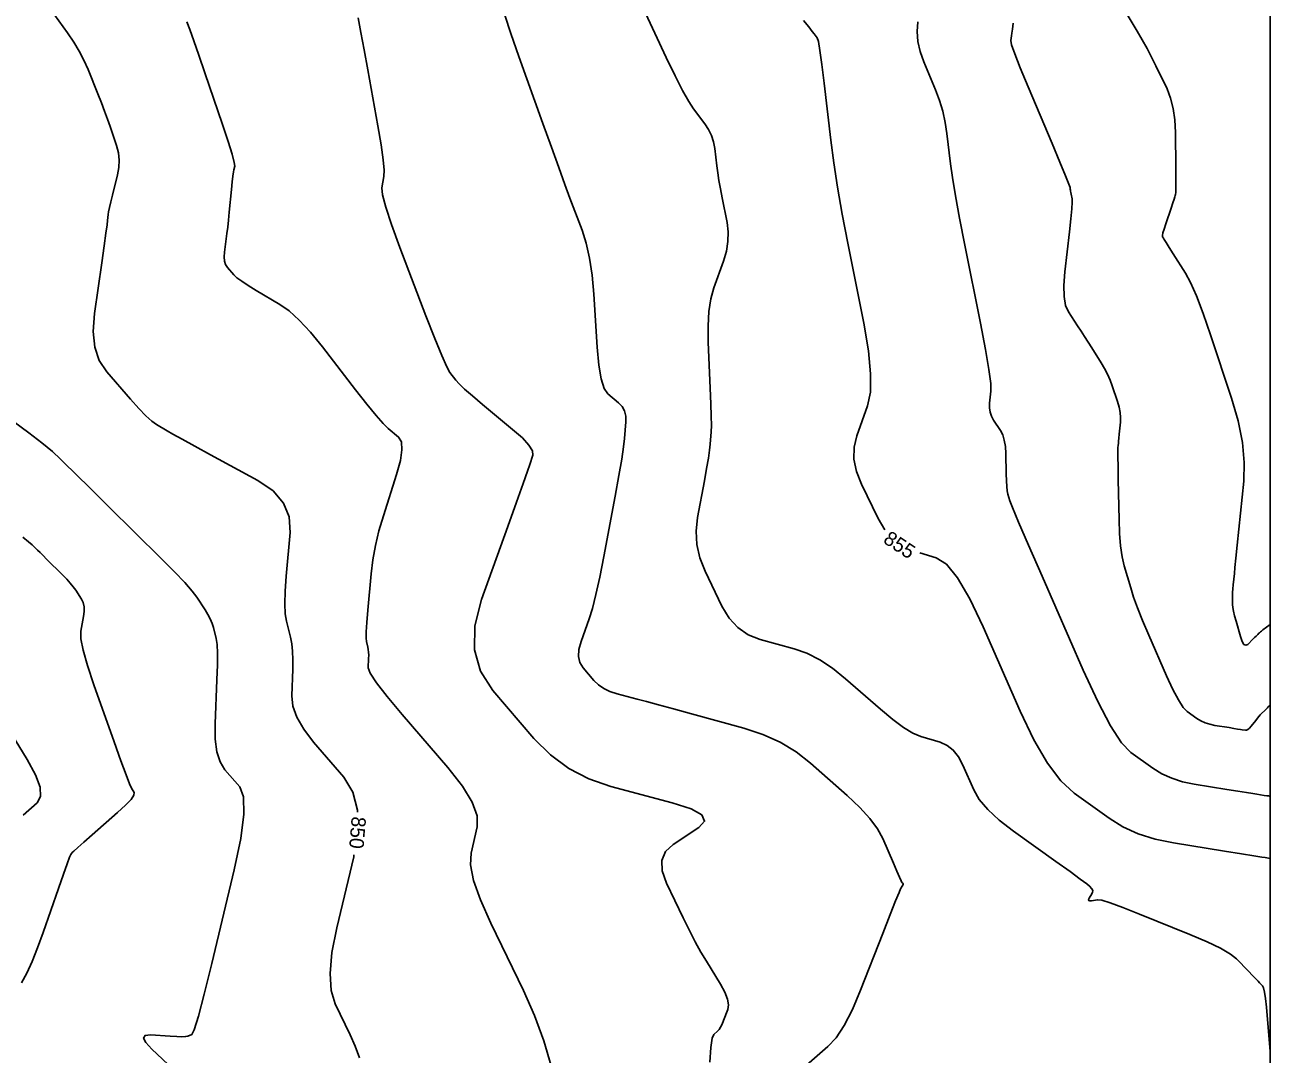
# Model space of a CAD drawing. Extents: x 2082232 to 2083549, y 592624 to 593832.
# Drawn here: x 2083488.5 to 2083549.1, y 593384 to 593434.1 of the extents above; entities that cross this region are included whole.
import ezdxf

# ---------------------------------------------------------------- set-up
doc = ezdxf.new("R2010")
doc.units = 0
for name, color, linetype in [('DT_X_Contour_Major', 7, 'Continuous'), ('DT_X_Contour_Minor', 7, 'Continuous'), ('DT_X_TIN_Hull', 7, 'Continuous')]:
    doc.layers.add(name, color=color, linetype=linetype)

msp = doc.modelspace()

# ---------------------------------------------------------------- linework, layer by layer
at = {"layer": 'DT_X_Contour_Major'}
for points in [[(2083489.701, 593434.894), (2083490.552, 593433.715), (2083490.854, 593433.272), (2083491.121, 593432.829), (2083491.352, 593432.384), (2083491.549, 593431.938), (2083492.028, 593430.747), (2083492.2, 593430.313), (2083492.356, 593429.903), (2083492.497, 593429.519), (2083492.622, 593429.16), (2083492.935, 593428.236), (2083493.026, 593427.887), (2083493.065, 593427.533), (2083493.051, 593427.173), (2083492.984, 593426.808), (2083492.736, 593425.827), (2083492.653, 593425.492), (2083492.591, 593425.222), (2083492.55, 593425.017), (2083492.529, 593424.877), (2083492.502, 593424.591), (2083492.476, 593424.381), (2083492.42, 593423.968), (2083492.333, 593423.35), (2083492.215, 593422.528), (2083491.861, 593420.064), (2083491.799, 593419.194), (2083491.878, 593418.429), (2083492.098, 593417.771), (2083492.46, 593417.219), (2083493.614, 593415.889), (2083494.017, 593415.438), (2083494.361, 593415.082), (2083494.647, 593414.823), (2083494.874, 593414.658), (2083495.401, 593414.348), (2083495.682, 593414.187), (2083496.128, 593413.94), (2083496.739, 593413.604), (2083497.516, 593413.181), (2083499.809, 593411.936), (2083500.552, 593411.428), (2083501.063, 593410.837), (2083501.34, 593410.164), (2083501.385, 593409.408), (2083501.193, 593407.282), (2083501.14, 593406.547), (2083501.123, 593405.939), (2083501.144, 593405.456), (2083501.201, 593405.099), (2083501.403, 593404.314), (2083501.467, 593403.996), (2083501.507, 593403.63), (2083501.523, 593403.217), (2083501.515, 593402.755), (2083501.461, 593401.461), (2083501.512, 593400.956), (2083501.706, 593400.412), (2083502.043, 593399.83), (2083502.523, 593399.208), (2083503.993, 593397.498), (2083504.436, 593396.775), (2083504.665, 593395.889), (2083504.666, 593395.802)], [(2083526.371, 593434.323), (2083526.621, 593434.01), (2083526.792, 593433.794), (2083526.885, 593433.675), (2083527.027, 593433.485), (2083527.089, 593433.293), (2083527.167, 593432.859), (2083527.262, 593432.183), (2083527.374, 593431.265), (2083527.695, 593428.495), (2083527.836, 593427.403), (2083528.021, 593426.205), (2083528.248, 593424.902), (2083528.518, 593423.493), (2083529.296, 593419.594), (2083529.527, 593418.246), (2083529.635, 593417.127), (2083529.622, 593416.236), (2083529.486, 593415.574), (2083528.962, 593414.113), (2083528.828, 593413.555), (2083528.821, 593412.977), (2083528.94, 593412.379), (2083529.185, 593411.761), (2083530.006, 593410.086), (2083530.323, 593409.539)], [(2083532.028, 593408.413), (2083532.823, 593408.178), (2083533.32, 593407.863), (2083533.867, 593407.198), (2083534.465, 593406.184), (2083535.114, 593404.819), (2083536.911, 593400.714), (2083537.58, 593399.31), (2083538.241, 593398.177), (2083538.892, 593397.315), (2083539.534, 593396.723), (2083541.234, 593395.507), (2083541.908, 593395.09), (2083542.656, 593394.749), (2083543.478, 593394.485), (2083544.374, 593394.298), (2083546.861, 593393.901), (2083547.683, 593393.77), (2083548.285, 593393.674), (2083548.668, 593393.613), (2083548.83, 593393.588), (2083549.073, 593393.549)], [(2083504.492, 593393.717), (2083504.477, 593393.627), (2083503.653, 593390.175), (2083503.416, 593388.972), (2083503.325, 593387.953), (2083503.379, 593387.116), (2083503.578, 593386.463), (2083504.303, 593384.965), (2083504.553, 593384.403), (2083504.759, 593383.843)]]:
    msp.add_lwpolyline(points, dxfattribs=at)
at = {"layer": 'DT_X_Contour_Minor'}
for points in [[(2083518.463, 593435.126), (2083519.691, 593432.522), (2083520.119, 593431.633), (2083520.484, 593430.92), (2083520.784, 593430.382), (2083521.021, 593430.021), (2083521.567, 593429.29), (2083521.751, 593429.011), (2083521.893, 593428.719), (2083521.993, 593428.416), (2083522.051, 593428.101), (2083522.15, 593427.244), (2083522.194, 593426.907), (2083522.251, 593426.537), (2083522.321, 593426.134), (2083522.404, 593425.699), (2083522.645, 593424.494), (2083522.702, 593424.037), (2083522.692, 593423.572), (2083522.617, 593423.097), (2083522.475, 593422.614), (2083522.008, 593421.312), (2083521.859, 593420.781), (2083521.763, 593420.162), (2083521.721, 593419.457), (2083521.732, 593418.664), (2083521.831, 593416.435), (2083521.862, 593415.675), (2083521.879, 593415.068), (2083521.882, 593414.612), (2083521.871, 593414.308), (2083521.825, 593413.702), (2083521.794, 593413.419), (2083521.737, 593413.027), (2083521.652, 593412.526), (2083521.541, 593411.914), (2083521.208, 593410.137), (2083521.137, 593409.474), (2083521.175, 593408.818), (2083521.321, 593408.168), (2083521.576, 593407.526), (2083522.4, 593405.821), (2083522.748, 593405.241), (2083523.174, 593404.778), (2083523.677, 593404.432), (2083524.258, 593404.203), (2083525.91, 593403.751), (2083526.531, 593403.532), (2083527.156, 593403.216), (2083527.785, 593402.803), (2083528.417, 593402.293), (2083530.107, 593400.802), (2083530.706, 593400.3), (2083531.235, 593399.911), (2083531.693, 593399.636), (2083532.081, 593399.475), (2083533.022, 593399.196), (2083533.355, 593399.048), (2083533.65, 593398.814), (2083533.905, 593398.493), (2083534.122, 593398.085), (2083534.649, 593396.882), (2083534.918, 593396.418), (2083535.332, 593395.929), (2083535.89, 593395.414), (2083536.591, 593394.873), (2083538.654, 593393.397), (2083539.337, 593392.907), (2083539.837, 593392.544), (2083540.154, 593392.307), (2083540.288, 593392.197), (2083540.403, 593392.073), (2083540.435, 593392.022), (2083540.444, 593391.963), (2083540.43, 593391.896), (2083540.394, 593391.82), (2083540.266, 593391.608), (2083540.238, 593391.541), (2083540.248, 593391.498), (2083540.297, 593391.48), (2083540.385, 593391.487), (2083540.671, 593391.537), (2083540.88, 593391.507), (2083541.292, 593391.379), (2083541.906, 593391.154), (2083542.723, 593390.832), (2083545.174, 593389.842), (2083546.004, 593389.489), (2083546.66, 593389.173), (2083547.139, 593388.894), (2083547.443, 593388.652), (2083548.019, 593388.057), (2083548.215, 593387.855), (2083548.37, 593387.694), (2083548.485, 593387.576), (2083548.559, 593387.499), (2083548.703, 593387.35), (2083548.755, 593387.243), (2083548.804, 593387.035), (2083548.849, 593386.725), (2083548.89, 593386.313), (2083549.073, 593384.154)], [(2083541.918, 593434.936), (2083542.6, 593433.801), (2083542.85, 593433.376), (2083543.085, 593432.952), (2083543.308, 593432.53), (2083543.516, 593432.109), (2083544.056, 593430.989), (2083544.233, 593430.542), (2083544.361, 593430.04), (2083544.439, 593429.483), (2083544.468, 593428.871), (2083544.478, 593427.168), (2083544.48, 593426.607), (2083544.48, 593426.2), (2083544.478, 593425.949), (2083544.472, 593425.852), (2083544.455, 593425.801), (2083544.438, 593425.748), (2083544.398, 593425.629), (2083544.336, 593425.443), (2083544.251, 593425.19), (2083543.996, 593424.426), (2083543.914, 593424.172), (2083543.861, 593423.983), (2083543.835, 593423.859), (2083543.838, 593423.8), (2083543.883, 593423.73), (2083543.925, 593423.662), (2083544.02, 593423.513), (2083544.166, 593423.282), (2083544.364, 593422.97), (2083544.962, 593422.027), (2083545.206, 593421.574), (2083545.49, 593420.922), (2083545.813, 593420.07), (2083546.176, 593419.019), (2083547.197, 593415.95), (2083547.521, 593414.833), (2083547.727, 593413.787), (2083547.816, 593412.81), (2083547.787, 593411.902), (2083547.553, 593409.574), (2083547.473, 593408.784), (2083547.41, 593408.16), (2083547.364, 593407.704), (2083547.335, 593407.414), (2083547.28, 593406.862), (2083547.262, 593406.666), (2083547.25, 593406.493), (2083547.243, 593406.341), (2083547.242, 593406.212), (2083547.248, 593405.897), (2083547.26, 593405.758), (2083547.292, 593405.578), (2083547.344, 593405.357), (2083547.415, 593405.095), (2083547.631, 593404.341), (2083547.714, 593404.105), (2083547.8, 593403.963), (2083547.889, 593403.916), (2083547.982, 593403.962), (2083548.235, 593404.211), (2083548.321, 593404.295), (2083548.388, 593404.362), (2083548.438, 593404.411), (2083548.47, 593404.443), (2083548.531, 593404.503), (2083548.561, 593404.53), (2083548.603, 593404.565), (2083548.658, 593404.61), (2083548.726, 593404.663), (2083549.073, 593404.933)], [(2083496.355, 593434.26), (2083496.5, 593433.879), (2083496.695, 593433.338), (2083496.94, 593432.636), (2083497.235, 593431.774), (2083498.086, 593429.259), (2083498.364, 593428.426), (2083498.557, 593427.811), (2083498.666, 593427.416), (2083498.691, 593427.239), (2083498.646, 593427.06), (2083498.626, 593426.95), (2083498.6, 593426.753), (2083498.569, 593426.47), (2083498.532, 593426.101), (2083498.425, 593425), (2083498.386, 593424.608), (2083498.348, 593424.26), (2083498.311, 593423.954), (2083498.276, 593423.691), (2083498.183, 593423.046), (2083498.167, 593422.818), (2083498.188, 593422.618), (2083498.245, 593422.445), (2083498.34, 593422.301), (2083498.642, 593421.953), (2083498.795, 593421.807), (2083499.027, 593421.63), (2083499.339, 593421.422), (2083499.73, 593421.184), (2083500.88, 593420.507), (2083501.333, 593420.187), (2083501.829, 593419.735), (2083502.369, 593419.151), (2083502.952, 593418.435), (2083504.566, 593416.349), (2083505.119, 593415.645), (2083505.569, 593415.097), (2083505.914, 593414.705), (2083506.156, 593414.47), (2083506.663, 593414.05), (2083506.799, 593413.818), (2083506.828, 593413.437), (2083506.749, 593412.908), (2083506.562, 593412.231), (2083505.921, 593410.225), (2083505.703, 593409.485), (2083505.531, 593408.766), (2083505.403, 593408.069), (2083505.321, 593407.395), (2083505.161, 593405.626), (2083505.112, 593405.033), (2083505.085, 593404.58), (2083505.079, 593404.267), (2083505.095, 593404.095), (2083505.165, 593403.821), (2083505.187, 593403.711), (2083505.201, 593403.583), (2083505.207, 593403.439), (2083505.204, 593403.278), (2083505.185, 593402.827), (2083505.283, 593402.558), (2083505.591, 593402.089), (2083506.109, 593401.42), (2083506.836, 593400.552), (2083509.056, 593397.969), (2083509.77, 593397.062), (2083510.247, 593396.278), (2083510.488, 593395.616), (2083510.493, 593395.077), (2083510.189, 593393.805), (2083510.163, 593393.233), (2083510.315, 593392.475), (2083510.643, 593391.528), (2083511.149, 593390.394), (2083512.733, 593387.12), (2083513.279, 593385.894), (2083513.729, 593384.669), (2083514.083, 593383.446)], [(2083504.688, 593434.452), (2083504.832, 593433.734), (2083504.992, 593432.893), (2083505.167, 593431.928), (2083505.657, 593429.189), (2083505.813, 593428.265), (2083505.914, 593427.546), (2083505.96, 593427.032), (2083505.951, 593426.723), (2083505.854, 593426.173), (2083505.881, 593425.837), (2083506.036, 593425.242), (2083506.319, 593424.387), (2083506.73, 593423.272), (2083507.995, 593419.954), (2083508.423, 593418.848), (2083508.76, 593418.019), (2083509.005, 593417.466), (2083509.157, 593417.19), (2083509.442, 593416.822), (2083509.604, 593416.644), (2083509.876, 593416.388), (2083510.258, 593416.052), (2083510.751, 593415.638), (2083512.211, 593414.426), (2083512.684, 593414.007), (2083513.005, 593413.659), (2083513.176, 593413.381), (2083513.196, 593413.173), (2083513.049, 593412.714), (2083512.941, 593412.396), (2083512.727, 593411.788), (2083512.406, 593410.889), (2083511.979, 593409.699), (2083510.698, 593406.139), (2083510.372, 593404.862), (2083510.354, 593403.7), (2083510.645, 593402.652), (2083511.243, 593401.719), (2083513.251, 593399.386), (2083514.05, 593398.583), (2083514.94, 593397.925), (2083515.922, 593397.412), (2083516.995, 593397.045), (2083519.979, 593396.257), (2083520.9, 593395.96), (2083521.423, 593395.66), (2083521.549, 593395.356), (2083521.278, 593395.049), (2083520.025, 593394.226), (2083519.652, 593393.876), (2083519.473, 593393.446), (2083519.488, 593392.934), (2083519.697, 593392.34), (2083520.514, 593390.65), (2083520.814, 593390.043), (2083521.101, 593389.49), (2083521.377, 593388.99), (2083521.641, 593388.544), (2083522.327, 593387.426), (2083522.542, 593387.035), (2083522.674, 593386.698), (2083522.722, 593386.417), (2083522.687, 593386.191), (2083522.481, 593385.662), (2083522.404, 593385.481), (2083522.329, 593385.334), (2083522.256, 593385.221), (2083522.185, 593385.143), (2083521.997, 593384.981), (2083521.929, 593384.791), (2083521.864, 593384.34), (2083521.803, 593383.629)], [(2083511.825, 593434.577), (2083512.127, 593433.685), (2083512.52, 593432.57), (2083513.687, 593429.304), (2083514.098, 593428.159), (2083514.454, 593427.173), (2083514.756, 593426.346), (2083515.003, 593425.68), (2083515.591, 593424.114), (2083515.792, 593423.479), (2083515.953, 593422.749), (2083516.075, 593421.923), (2083516.158, 593421.002), (2083516.326, 593418.418), (2083516.406, 593417.55), (2083516.519, 593416.883), (2083516.666, 593416.418), (2083516.846, 593416.155), (2083517.371, 593415.721), (2083517.54, 593415.54), (2083517.655, 593415.325), (2083517.714, 593415.075), (2083517.719, 593414.79), (2083517.657, 593413.984), (2083517.611, 593413.582), (2083517.519, 593412.981), (2083517.382, 593412.179), (2083517.198, 593411.178), (2083516.648, 593408.242), (2083516.449, 593407.226), (2083516.264, 593406.383), (2083516.094, 593405.712), (2083515.938, 593405.212), (2083515.541, 593404.108), (2083515.435, 593403.717), (2083515.416, 593403.373), (2083515.484, 593403.074), (2083515.638, 593402.821), (2083516.165, 593402.209), (2083516.384, 593401.995), (2083516.646, 593401.815), (2083516.95, 593401.669), (2083517.297, 593401.555), (2083518.279, 593401.295), (2083518.721, 593401.178), (2083519.309, 593401.019), (2083520.042, 593400.819), (2083520.922, 593400.579), (2083523.463, 593399.883), (2083524.381, 593399.58), (2083525.228, 593399.195), (2083526.004, 593398.728), (2083526.71, 593398.178), (2083528.497, 593396.602), (2083529.107, 593396.028), (2083529.599, 593395.49), (2083529.971, 593394.987), (2083530.224, 593394.518), (2083530.74, 593393.316), (2083530.912, 593392.92), (2083531.039, 593392.632), (2083531.121, 593392.452), (2083531.159, 593392.381), (2083531.2, 593392.336), (2083531.21, 593392.315), (2083531.209, 593392.286), (2083531.196, 593392.248), (2083531.171, 593392.202), (2083531.091, 593392.068), (2083531.014, 593391.895), (2083530.844, 593391.475), (2083530.58, 593390.81), (2083530.224, 593389.898), (2083529.148, 593387.138), (2083528.746, 593386.191), (2083528.347, 593385.417), (2083527.951, 593384.817), (2083527.557, 593384.392), (2083526.511, 593383.49)], [(2083531.932, 593434.263), (2083531.895, 593433.788), (2083531.931, 593433.304), (2083532.038, 593432.809), (2083532.217, 593432.304), (2083532.789, 593430.944), (2083532.985, 593430.429), (2083533.143, 593429.902), (2083533.264, 593429.365), (2083533.347, 593428.817), (2083533.518, 593427.34), (2083533.61, 593426.677), (2083533.756, 593425.797), (2083533.958, 593424.699), (2083534.214, 593423.383), (2083534.972, 593419.585), (2083535.217, 593418.31), (2083535.386, 593417.336), (2083535.476, 593416.662), (2083535.49, 593416.289), (2083535.422, 593415.693), (2083535.415, 593415.473), (2083535.446, 593415.263), (2083535.514, 593415.062), (2083535.619, 593414.869), (2083535.949, 593414.367), (2083536.059, 593414.156), (2083536.139, 593413.9), (2083536.189, 593413.598), (2083536.211, 593413.251), (2083536.229, 593412.266), (2083536.24, 593411.927), (2083536.257, 593411.65), (2083536.282, 593411.433), (2083536.314, 593411.278), (2083536.409, 593410.946), (2083536.534, 593410.624), (2083536.837, 593409.904), (2083537.319, 593408.788), (2083537.979, 593407.275), (2083539.976, 593402.713), (2083540.682, 593401.179), (2083541.303, 593400.001), (2083541.838, 593399.177), (2083542.288, 593398.708), (2083543.374, 593397.931), (2083543.805, 593397.664), (2083544.283, 593397.447), (2083544.808, 593397.278), (2083545.38, 593397.159), (2083546.969, 593396.906), (2083547.507, 593396.82), (2083547.93, 593396.752), (2083548.237, 593396.703), (2083548.43, 593396.673), (2083548.789, 593396.615), (2083548.908, 593396.597), (2083548.993, 593396.584), (2083549.044, 593396.578), (2083549.063, 593396.578), (2083549.073, 593396.59)], [(2083536.575, 593434.192), (2083536.536, 593433.906), (2083536.507, 593433.7), (2083536.488, 593433.573), (2083536.453, 593433.341), (2083536.495, 593433.136), (2083536.65, 593432.693), (2083536.918, 593432.014), (2083537.298, 593431.097), (2083538.46, 593428.337), (2083538.842, 593427.427), (2083539.116, 593426.767), (2083539.282, 593426.358), (2083539.339, 593426.2), (2083539.35, 593426.112), (2083539.355, 593426.073), (2083539.364, 593426.021), (2083539.376, 593425.955), (2083539.391, 593425.877), (2083539.436, 593425.651), (2083539.44, 593425.487), (2083539.42, 593425.162), (2083539.375, 593424.677), (2083539.305, 593424.032), (2083539.086, 593422.099), (2083539.035, 593421.433), (2083539.047, 593420.884), (2083539.121, 593420.453), (2083539.258, 593420.139), (2083539.706, 593419.458), (2083539.874, 593419.2), (2083540.045, 593418.937), (2083540.217, 593418.67), (2083540.39, 593418.397), (2083540.855, 593417.664), (2083541.02, 593417.388), (2083541.164, 593417.109), (2083541.289, 593416.827), (2083541.394, 593416.542), (2083541.648, 593415.78), (2083541.728, 593415.503), (2083541.779, 593415.243), (2083541.801, 593415), (2083541.794, 593414.775), (2083541.736, 593414.196), (2083541.716, 593414), (2083541.701, 593413.845), (2083541.689, 593413.732), (2083541.682, 593413.66), (2083541.668, 593413.523), (2083541.665, 593413.387), (2083541.667, 593413.084), (2083541.674, 593412.612), (2083541.685, 593411.972), (2083541.721, 593410.042), (2083541.747, 593409.358), (2083541.799, 593408.754), (2083541.876, 593408.23), (2083541.979, 593407.787), (2083542.288, 593406.71), (2083542.429, 593406.264), (2083542.624, 593405.733), (2083542.871, 593405.117), (2083543.17, 593404.416), (2083544.038, 593402.433), (2083544.345, 593401.767), (2083544.615, 593401.255), (2083544.847, 593400.897), (2083545.043, 593400.693), (2083545.515, 593400.355), (2083545.702, 593400.239), (2083545.91, 593400.145), (2083546.138, 593400.072), (2083546.386, 593400.02), (2083547.077, 593399.91), (2083547.311, 593399.872), (2083547.494, 593399.843), (2083547.628, 593399.822), (2083547.712, 593399.808), (2083547.868, 593399.783), (2083547.93, 593399.789), (2083547.997, 593399.823), (2083548.071, 593399.886), (2083548.151, 593399.979), (2083548.373, 593400.265), (2083548.453, 593400.365), (2083548.527, 593400.454), (2083548.594, 593400.529), (2083548.655, 593400.592), (2083548.809, 593400.744), (2083548.862, 593400.797), (2083548.907, 593400.84), (2083548.942, 593400.875), (2083548.969, 593400.902), (2083549.073, 593401.004)], [(2083487.927, 593414.811), (2083488.673, 593414.259), (2083489.303, 593413.769), (2083489.816, 593413.342), (2083490.212, 593412.977), (2083491.114, 593412.087), (2083491.499, 593411.707), (2083491.977, 593411.235), (2083492.549, 593410.67), (2083495.114, 593408.137), (2083495.756, 593407.492), (2083496.257, 593406.966), (2083496.619, 593406.557), (2083496.84, 593406.265), (2083497.243, 593405.646), (2083497.382, 593405.418), (2083497.495, 593405.197), (2083497.585, 593404.983), (2083497.649, 593404.778), (2083497.788, 593404.24), (2083497.829, 593403.963), (2083497.849, 593403.536), (2083497.848, 593402.959), (2083497.825, 593402.233), (2083497.737, 593400.095), (2083497.741, 593399.354), (2083497.822, 593398.736), (2083497.978, 593398.239), (2083498.21, 593397.864), (2083498.929, 593397.027), (2083499.115, 593396.539), (2083499.131, 593395.703), (2083498.977, 593394.52), (2083498.655, 593392.988), (2083497.569, 593388.44), (2083497.203, 593386.944), (2083496.921, 593385.868), (2083496.721, 593385.211), (2083496.605, 593384.974), (2083496.405, 593384.899), (2083496.295, 593384.878), (2083496.114, 593384.87), (2083495.863, 593384.874), (2083495.541, 593384.892), (2083494.589, 593384.956), (2083494.325, 593384.931), (2083494.249, 593384.806), (2083494.359, 593384.582), (2083494.657, 593384.26), (2083495.701, 593383.267)], [(2083488.374, 593409.178), (2083488.66, 593408.954), (2083488.824, 593408.812), (2083489.097, 593408.542), (2083489.213, 593408.427), (2083489.358, 593408.284), (2083489.532, 593408.113), (2083490.309, 593407.345), (2083490.511, 593407.139), (2083490.685, 593406.945), (2083490.831, 593406.764), (2083490.95, 593406.597), (2083491.229, 593406.168), (2083491.314, 593405.994), (2083491.36, 593405.793), (2083491.367, 593405.566), (2083491.335, 593405.312), (2083491.199, 593404.601), (2083491.2, 593404.237), (2083491.306, 593403.681), (2083491.518, 593402.931), (2083491.834, 593401.988), (2083492.819, 593399.215), (2083493.148, 593398.295), (2083493.398, 593397.614), (2083493.568, 593397.172), (2083493.659, 593396.969), (2083493.795, 593396.747), (2083493.783, 593396.624), (2083493.642, 593396.421), (2083493.375, 593396.137), (2083492.979, 593395.774), (2083491.754, 593394.699), (2083491.349, 593394.342), (2083491.052, 593394.078), (2083490.863, 593393.906), (2083490.783, 593393.827), (2083490.712, 593393.738), (2083490.655, 593393.609), (2083490.535, 593393.289), (2083490.352, 593392.777), (2083490.107, 593392.074), (2083489.37, 593389.943), (2083489.096, 593389.19), (2083488.828, 593388.53), (2083488.564, 593387.962), (2083488.306, 593387.487)], [(2083487.228, 593400.573), (2083488.583, 593398.366), (2083488.996, 593397.614), (2083489.216, 593397.011), (2083489.244, 593396.558), (2083489.08, 593396.255), (2083488.386, 593395.646)]]:
    msp.add_lwpolyline(points, dxfattribs=at)
at = {"layer": 'DT_X_TIN_Hull'}
msp.add_lwpolyline([(2083549.073, 593334.286), (2083549.073, 593347.615), (2083549.073, 593353.22), (2083549.073, 593360.268), (2083549.073, 593360.62), (2083549.073, 593360.899), (2083549.073, 593366.457), (2083549.073, 593378.646), (2083549.073, 593381.394), (2083549.073, 593387.842), (2083549.073, 593390.512), (2083549.073, 593391.694), (2083549.073, 593396.531), (2083549.073, 593399.806), (2083549.073, 593403.478), (2083549.073, 593406.057), (2083549.073, 593413.365), (2083549.073, 593424.983), (2083549.073, 593425.496), (2083549.073, 593425.751), (2083549.073, 593428.029), (2083549.073, 593431.878), (2083549.073, 593435.065)], dxfattribs=at)

# ---------------------------------------------------------------- texts
at = {"layer": 'DT_X_Contour_Major'}
for s, rotation, p in [('855', 326.56714, (2083530.199, 593408.943)), ('850', 265.22557, (2083504.384, 593395.606))]:
    msp.add_text(s, height=0.7, rotation=rotation, dxfattribs=at).set_placement(p)

doc.saveas('drawing.dxf')
